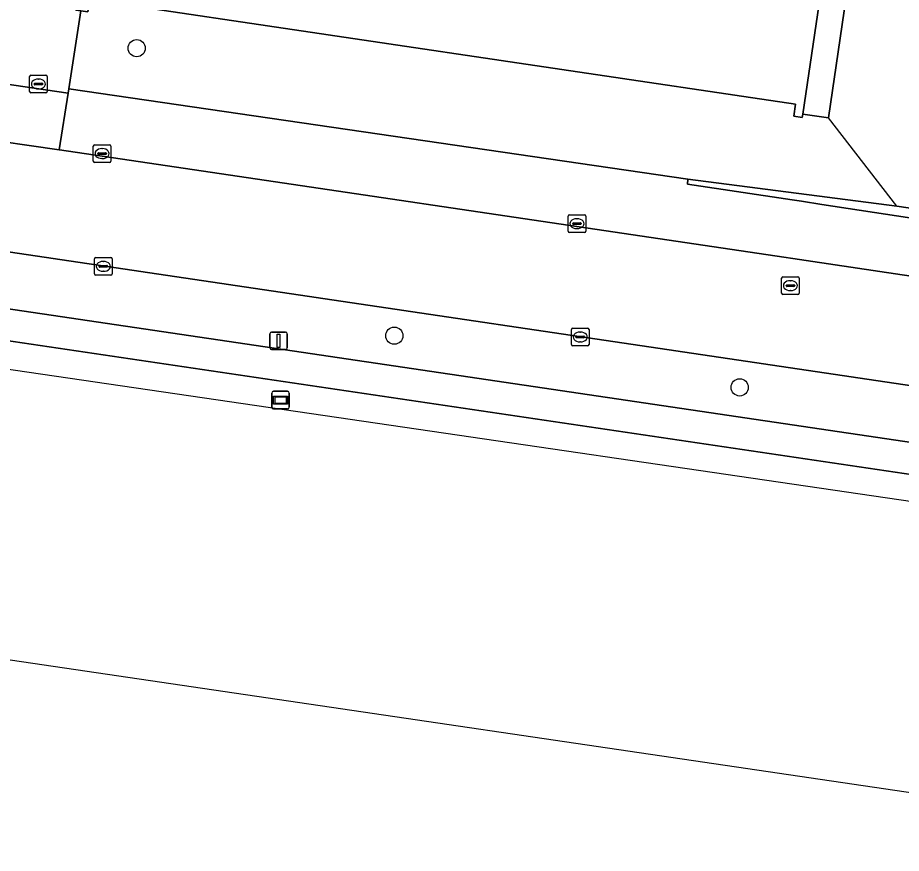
# Model space of a CAD drawing. Extents: x 163683 to 164494, y 382709 to 383872.
# Drawn here: x 163819.5 to 163869.6, y 382746.2 to 382793.6 of the extents above; entities that cross this region are included whole.
import ezdxf

# ---------------------------------------------------------------- set-up
doc = ezdxf.new("R2010")
doc.units = 0
for name, color, linetype in [('IMGEO_Berm_groen', 7, 'Continuous'), ('IMGEO_Boom', 7, 'Continuous'), ('IMGEO_Fietspad_open', 7, 'Continuous'), ('IMGEO_Groenvoorziening', 7, 'Continuous'), ('IMGEO_Hek', 7, 'Continuous'), ('IMGEO_Kolk', 7, 'Continuous'), ('IMGEO_Lichtmast', 7, 'Continuous'), ('IMGEO_Pand', 7, 'Continuous'), ('IMGEO_Parkeervlak_open', 7, 'Continuous'), ('IMGEO_Rijbaan_lokaal_open', 7, 'Continuous'), ('IMGEO_Rioolput', 7, 'Continuous'), ('IMGEO_Verklikker', 7, 'Continuous'), ('IMGEO_Voetpad_open', 7, 'Continuous'), ('IMGEO_Waterloop', 7, 'Continuous')]:
    doc.layers.add(name, color=color, linetype=linetype)

msp = doc.modelspace()

# ---------------------------------------------------------------- linework, layer by layer
at = {"layer": 'IMGEO_Berm_groen'}
msp.add_lwpolyline([(163896.602, 382768.793), (163796.603, 382783.629), (163796.309, 382783.673), (163795.778, 382783.493), (163792.502, 382781.012), (163798.246, 382780.157), (163943.926, 382758.588), (163989.347, 382751.871), (164023.68, 382746.794), (164024.219, 382749.984), (163989.94, 382755.037)], close=True, dxfattribs=at)
at = {"layer": 'IMGEO_Boom'}
for centre in [(163826.236, 382791.874), (163840.85, 382775.561), (163860.444, 382772.629)]:
    msp.add_circle(centre, 0.489, dxfattribs=at)
at = {"layer": 'IMGEO_Fietspad_open'}
msp.add_lwpolyline([(164145.373, 382728.607), (164025.491, 382746.53), (164025.95, 382749.729), (164024.219, 382749.984), (164023.68, 382746.794), (163989.347, 382751.871), (163943.926, 382758.588), (163798.246, 382780.157), (163792.502, 382781.012), (163764.154, 382785.228), (163700.855, 382794.642), (163698.697, 382794.967), (163698.458, 382793.117), (163700.774, 382792.768), (163796.75, 382778.554), (163938.698, 382757.534), (163989.012, 382750.084), (164063.389, 382739.07), (164145.608, 382726.742)], dxfattribs=at)
at = {"layer": 'IMGEO_Groenvoorziening'}
for points in [[(163878.896, 382808.578), (163862.863, 382810.934), (163861.773, 382803.14), (163867.575, 382802.268), (163865.49, 382787.928), (163864.021, 382788.127), (163863.994, 382787.948), (163863.513, 382788.019), (163863.615, 382788.704), (163823.844, 382794.589), (163823.567, 382794.631), (163823.46, 382793.935), (163823.073, 382793.995), (163822.382, 382789.566), (163857.497, 382784.438), (163869.354, 382782.911), (163880.993, 382781.186)], [(163685.611, 382793.195), (163698.229, 382791.347), (163795.709, 382777.072), (163909.128, 382760.464), (163937.689, 382750.615), (163937.736, 382750.939), (163938.698, 382757.534), (163796.75, 382778.554), (163700.774, 382792.768), (163698.458, 382793.117), (163685.894, 382795.009), (163685.611, 382793.195)]]:
    msp.add_lwpolyline(points, dxfattribs=at)
msp.add_lwpolyline([(163869.354, 382782.911), (163857.497, 382784.438), (163857.483, 382784.154), (163863.415, 382783.269), (163863.948, 382783.189), (163865.108, 382783.013), (163883.792, 382780.174), (163886.728, 382779.765), (163889.883, 382779.297), (163894.416, 382778.633), (163962.523, 382768.563), (163963.219, 382769), (163913.716, 382776.342), (163900.866, 382778.248), (163889.139, 382779.987), (163888.189, 382780.121), (163880.993, 382781.186)], close=True, dxfattribs=at)
at = {"layer": 'IMGEO_Hek'}
for points in [[(163865.49, 382787.928), (163864.299, 382788.089)], [(163880.993, 382781.186), (163869.354, 382782.911), (163865.49, 382787.928)]]:
    msp.add_lwpolyline(points, dxfattribs=at)
at = {"layer": 'IMGEO_Kolk'}
for p, q in [((163823.849, 382786.394), (163824.701, 382786.394)), ((163823.774, 382785.468), (163823.774, 382786.32)), ((163824.033, 382785.888), (163824.033, 382785.9)), ((163824.471, 382785.851), (163824.073, 382785.851)), ((163824.076, 382785.937), (163824.474, 382785.937)), ((163824.262, 382786.174), (163824.287, 382786.174)), ((163824.517, 382785.9), (163824.517, 382785.888)), ((163824.775, 382786.32), (163824.775, 382785.468)), ((163824.701, 382785.394), (163823.849, 382785.394)), ((163824.285, 382785.614), (163824.26, 382785.614)), ((163850.711, 382781.49), (163850.711, 382782.342)), ((163850.786, 382782.416), (163851.638, 382782.416)), ((163851.712, 382782.342), (163851.712, 382781.49)), ((163850.97, 382781.91), (163850.97, 382781.922)), ((163851.408, 382781.873), (163851.01, 382781.873)), ((163851.013, 382781.959), (163851.411, 382781.959)), ((163851.199, 382782.196), (163851.224, 382782.196)), ((163851.454, 382781.922), (163851.454, 382781.91)), ((163851.638, 382781.416), (163850.786, 382781.416)), ((163851.222, 382781.636), (163851.197, 382781.636)), ((163823.841, 382779.068), (163823.841, 382779.92)), ((163823.916, 382779.994), (163824.768, 382779.994)), ((163824.842, 382779.92), (163824.842, 382779.068)), ((163824.1, 382779.488), (163824.1, 382779.5)), ((163824.538, 382779.451), (163824.14, 382779.451)), ((163824.143, 382779.537), (163824.541, 382779.537)), ((163824.329, 382779.774), (163824.354, 382779.774)), ((163824.584, 382779.5), (163824.584, 382779.488)), ((163824.768, 382778.994), (163823.916, 382778.994)), ((163824.352, 382779.214), (163824.327, 382779.214)), ((163850.896, 382775.061), (163850.896, 382775.913)), ((163850.971, 382775.987), (163851.823, 382775.987)), ((163851.897, 382775.913), (163851.897, 382775.061)), ((163851.155, 382775.481), (163851.155, 382775.493)), ((163851.593, 382775.444), (163851.195, 382775.444)), ((163851.198, 382775.53), (163851.596, 382775.53)), ((163851.384, 382775.767), (163851.409, 382775.767)), ((163851.639, 382775.493), (163851.639, 382775.481)), ((163851.823, 382774.987), (163850.971, 382774.987)), ((163851.407, 382775.207), (163851.382, 382775.207))]:
    msp.add_line(p, q, dxfattribs=at)
for points in [[(163823.849, 382786.394), (163824.701, 382786.394)], [(163823.774, 382785.468), (163823.774, 382786.32)], [(163824.775, 382786.32), (163824.775, 382785.468)], [(163824.701, 382785.394), (163823.849, 382785.394)], [(163850.711, 382781.49), (163850.711, 382782.342)], [(163850.786, 382782.416), (163851.638, 382782.416)], [(163851.712, 382782.342), (163851.712, 382781.49)], [(163851.638, 382781.416), (163850.786, 382781.416)], [(163823.841, 382779.068), (163823.841, 382779.92)], [(163823.916, 382779.994), (163824.768, 382779.994)], [(163824.842, 382779.92), (163824.842, 382779.068)], [(163824.768, 382778.994), (163823.916, 382778.994)], [(163850.896, 382775.061), (163850.896, 382775.913)], [(163850.971, 382775.987), (163851.823, 382775.987)], [(163851.897, 382775.913), (163851.897, 382775.061)], [(163851.823, 382774.987), (163850.971, 382774.987)]]:
    msp.add_lwpolyline(points, dxfattribs=at)
for centre, radius, start, end in [((163823.851, 382786.318), 0.0765, 91.552, 178.448), ((163823.851, 382786.318), 0.0765, 91.552, 178.448), ((163824.699, 382786.318), 0.0765, 1.552, 88.448), ((163824.699, 382786.318), 0.0765, 1.552, 88.448), ((163824.073, 382785.897), 0.0403, 85.8775, 175.7526), ((163824.07, 382785.887), 0.0366, 178.938, 274.7102), ((163824.474, 382785.894), 0.043, 264.8664, 352.4533), ((163824.478, 382785.899), 0.0386, 1.7309, 96.639), ((163823.851, 382785.47), 0.0765, 181.552, 268.448), ((163823.851, 382785.47), 0.0765, 181.552, 268.448), ((163824.699, 382785.47), 0.0765, 271.552, 358.448), ((163824.699, 382785.47), 0.0765, 271.552, 358.448), ((163850.788, 382782.34), 0.0765, 91.552, 178.448), ((163850.788, 382782.34), 0.0765, 91.552, 178.448), ((163851.636, 382782.34), 0.0765, 1.552, 88.448), ((163851.636, 382782.34), 0.0765, 1.552, 88.448), ((163851.01, 382781.919), 0.0403, 85.8775, 175.7526), ((163851.007, 382781.909), 0.0366, 178.938, 274.7102), ((163851.411, 382781.916), 0.043, 264.8664, 352.4533), ((163851.415, 382781.921), 0.0386, 1.7309, 96.639), ((163850.788, 382781.492), 0.0765, 181.552, 268.448), ((163850.788, 382781.492), 0.0765, 181.552, 268.448), ((163851.636, 382781.492), 0.0765, 271.552, 358.448), ((163851.636, 382781.492), 0.0765, 271.552, 358.448), ((163823.918, 382779.918), 0.0765, 91.552, 178.448), ((163823.918, 382779.918), 0.0765, 91.552, 178.448), ((163824.766, 382779.918), 0.0765, 1.552, 88.448), ((163824.766, 382779.918), 0.0765, 1.552, 88.448), ((163824.14, 382779.497), 0.0403, 85.8775, 175.7526), ((163824.137, 382779.487), 0.0366, 178.938, 274.7102), ((163824.541, 382779.494), 0.043, 264.8664, 352.4533), ((163824.545, 382779.499), 0.0386, 1.7309, 96.639), ((163823.918, 382779.07), 0.0765, 181.552, 268.448), ((163823.918, 382779.07), 0.0765, 181.552, 268.448), ((163824.766, 382779.07), 0.0765, 271.552, 358.448), ((163824.766, 382779.07), 0.0765, 271.552, 358.448), ((163850.973, 382775.911), 0.0765, 91.552, 178.448), ((163850.973, 382775.911), 0.0765, 91.552, 178.448), ((163851.821, 382775.911), 0.0765, 1.552, 88.448), ((163851.821, 382775.911), 0.0765, 1.552, 88.448), ((163851.195, 382775.49), 0.0403, 85.8775, 175.7526), ((163851.192, 382775.48), 0.0366, 178.938, 274.7102), ((163851.596, 382775.487), 0.043, 264.8664, 352.4533), ((163851.6, 382775.492), 0.0386, 1.7309, 96.639), ((163850.973, 382775.063), 0.0765, 181.552, 268.448), ((163850.973, 382775.063), 0.0765, 181.552, 268.448), ((163851.821, 382775.063), 0.0765, 271.552, 358.448), ((163851.821, 382775.063), 0.0765, 271.552, 358.448)]:
    msp.add_arc(centre, radius, start, end, dxfattribs=at)
for centre, major_axis, ratio, start_param, end_param in [((163824.261, 382785.894), (-0.387, 0.002), 0.722429, 4.712389, 7.853982), ((163824.286, 382785.894), (-0.39, 0.002), 0.717154, 1.570796, 4.712389), ((163851.198, 382781.916), (-0.387, 0.002), 0.722429, 4.712389, 7.853982), ((163851.223, 382781.916), (-0.39, 0.002), 0.717154, 1.570796, 4.712389), ((163824.328, 382779.494), (-0.387, 0.002), 0.722429, 4.712389, 7.853982), ((163824.353, 382779.494), (-0.39, 0.002), 0.717154, 1.570796, 4.712389), ((163851.383, 382775.487), (-0.387, 0.002), 0.722429, 4.712389, 7.853982), ((163851.408, 382775.487), (-0.39, 0.002), 0.717154, 1.570796, 4.712389)]:
    msp.add_ellipse(centre, major_axis=major_axis, ratio=ratio, start_param=start_param, end_param=end_param, dxfattribs=at)
at = {"layer": 'IMGEO_Lichtmast'}
for p, q in [((163833.788, 382774.869), (163833.788, 382775.669)), ((163833.788, 382775.669), (163833.788, 382774.869)), ((163833.888, 382775.769), (163834.678, 382775.769)), ((163834.678, 382775.769), (163833.888, 382775.769)), ((163834.778, 382775.669), (163834.778, 382774.869)), ((163834.778, 382774.869), (163834.778, 382775.669)), ((163834.678, 382774.769), (163833.888, 382774.769)), ((163833.888, 382774.769), (163834.678, 382774.769))]:
    msp.add_line(p, q, dxfattribs=at)
msp.add_lwpolyline([(163834.208, 382775.644), (163834.358, 382775.644), (163834.358, 382774.894), (163834.208, 382774.894), (163834.208, 382775.644)], dxfattribs=at)
for centre, start, end in [((163833.888, 382775.669), 90, 180), ((163833.888, 382775.669), 90, 180), ((163834.678, 382775.669), 0, 90), ((163834.678, 382775.669), 360, 90), ((163833.888, 382774.869), 180, 270), ((163833.888, 382774.869), 180, 270), ((163834.678, 382774.869), 270, 0), ((163834.678, 382774.869), 270, 0)]:
    msp.add_arc(centre, 0.1, start, end, dxfattribs=at)
at = {"layer": 'IMGEO_Pand'}
msp.add_lwpolyline([(163865.957, 382801.21), (163865.361, 382801.29), (163865.272, 382800.668), (163834.046, 382805.268), (163825.371, 382806.548), (163825.458, 382807.115), (163825.025, 382807.182), (163824.816, 382807.214), (163822.945, 382795.064), (163822.823, 382794.271), (163822.787, 382794.039), (163823.073, 382793.995), (163823.46, 382793.935), (163823.567, 382794.631), (163823.844, 382794.589), (163863.615, 382788.704), (163863.513, 382788.019), (163863.994, 382787.948), (163864.021, 382788.127), (163864.021, 382788.129)], close=True, dxfattribs=at)
at = {"layer": 'IMGEO_Parkeervlak_open'}
msp.add_lwpolyline([(163857.483, 382784.154), (163857.497, 382784.438), (163822.382, 382789.566), (163822.345, 382789.326), (163821.846, 382786.109), (163821.851, 382786.108), (163862.953, 382780.02), (163863.459, 382779.945), (163864.598, 382779.774), (163883.343, 382776.965), (163886.259, 382776.517), (163889.407, 382776.093), (163889.883, 382779.297), (163886.728, 382779.765), (163883.792, 382780.174), (163865.108, 382783.013), (163863.948, 382783.189), (163863.415, 382783.269)], close=True, dxfattribs=at)
at = {"layer": 'IMGEO_Rijbaan_lokaal_open'}
for points in [[(163894.45, 382812.566), (163821.7, 382823.151), (163821.21, 382819.312), (163817.88, 382794.981), (163817.798, 382794.41), (163817.172, 382790.081), (163817.322, 382790.057), (163822.345, 382789.326), (163822.382, 382789.566), (163823.073, 382793.995), (163822.787, 382794.039), (163822.823, 382794.271), (163822.945, 382795.064), (163824.816, 382807.214), (163825.025, 382807.182), (163825.195, 382808.517)], [(163991.692, 382760.99), (163974.684, 382763.482), (163962.989, 382765.24), (163921.831, 382771.13), (163893.9, 382775.421), (163889.407, 382776.093), (163886.259, 382776.517), (163883.343, 382776.965), (163864.598, 382779.774), (163863.459, 382779.945), (163862.953, 382780.02), (163821.851, 382786.108), (163821.846, 382786.109), (163816.848, 382786.828)], [(163796.603, 382783.629), (163896.602, 382768.793), (163989.94, 382755.037)]]:
    msp.add_lwpolyline(points, dxfattribs=at)
msp.add_lwpolyline([(163822.345, 382789.326), (163817.322, 382790.057), (163816.848, 382786.828), (163821.846, 382786.109)], close=True, dxfattribs=at)
at = {"layer": 'IMGEO_Rioolput'}
for p, q in [((163820.235, 382790.342), (163821.087, 382790.342)), ((163820.16, 382789.416), (163820.16, 382790.268)), ((163820.419, 382789.836), (163820.419, 382789.848)), ((163820.462, 382789.885), (163820.86, 382789.885)), ((163820.648, 382790.122), (163820.673, 382790.122)), ((163820.903, 382789.848), (163820.903, 382789.836)), ((163821.161, 382790.268), (163821.161, 382789.416)), ((163821.087, 382789.342), (163820.235, 382789.342)), ((163820.857, 382789.799), (163820.459, 382789.799)), ((163820.671, 382789.562), (163820.646, 382789.562)), ((163862.821, 382777.977), (163862.821, 382778.829)), ((163862.896, 382778.903), (163863.748, 382778.903)), ((163863.822, 382778.829), (163863.822, 382777.977)), ((163863.08, 382778.397), (163863.08, 382778.409)), ((163863.518, 382778.36), (163863.12, 382778.36)), ((163863.123, 382778.446), (163863.521, 382778.446)), ((163863.309, 382778.683), (163863.334, 382778.683)), ((163863.564, 382778.409), (163863.564, 382778.397)), ((163863.748, 382777.903), (163862.896, 382777.903)), ((163863.332, 382778.123), (163863.307, 382778.123))]:
    msp.add_line(p, q, dxfattribs=at)
for points in [[(163820.235, 382790.342), (163821.087, 382790.342)], [(163820.16, 382789.416), (163820.16, 382790.268)], [(163821.161, 382790.268), (163821.161, 382789.416)], [(163821.087, 382789.342), (163820.235, 382789.342)], [(163862.821, 382777.977), (163862.821, 382778.829)], [(163862.896, 382778.903), (163863.748, 382778.903)], [(163863.822, 382778.829), (163863.822, 382777.977)], [(163863.748, 382777.903), (163862.896, 382777.903)]]:
    msp.add_lwpolyline(points, dxfattribs=at)
for centre, radius, start, end in [((163820.237, 382790.266), 0.0765, 91.552, 178.448), ((163820.237, 382790.266), 0.0765, 91.552, 178.448), ((163821.085, 382790.266), 0.0765, 1.552, 88.448), ((163821.085, 382790.266), 0.0765, 1.552, 88.448), ((163820.459, 382789.845), 0.0403, 85.8775, 175.7526), ((163820.864, 382789.847), 0.0386, 1.7309, 96.639), ((163820.237, 382789.418), 0.0765, 181.552, 268.448), ((163820.237, 382789.418), 0.0765, 181.552, 268.448), ((163820.456, 382789.835), 0.0366, 178.938, 274.7102), ((163820.86, 382789.842), 0.043, 264.8664, 352.4533), ((163821.085, 382789.418), 0.0765, 271.552, 358.448), ((163821.085, 382789.418), 0.0765, 271.552, 358.448), ((163862.898, 382778.827), 0.0765, 91.552, 178.448), ((163862.898, 382778.827), 0.0765, 91.552, 178.448), ((163863.746, 382778.827), 0.0765, 1.552, 88.448), ((163863.746, 382778.827), 0.0765, 1.552, 88.448), ((163863.12, 382778.406), 0.0403, 85.8775, 175.7526), ((163863.117, 382778.396), 0.0366, 178.938, 274.7102), ((163863.521, 382778.403), 0.043, 264.8664, 352.4533), ((163863.525, 382778.408), 0.0386, 1.7309, 96.639), ((163862.898, 382777.979), 0.0765, 181.552, 268.448), ((163862.898, 382777.979), 0.0765, 181.552, 268.448), ((163863.746, 382777.979), 0.0765, 271.552, 358.448), ((163863.746, 382777.979), 0.0765, 271.552, 358.448)]:
    msp.add_arc(centre, radius, start, end, dxfattribs=at)
for centre, major_axis, ratio, start_param, end_param in [((163820.647, 382789.842), (-0.387, 0.002), 0.722429, 4.712389, 7.853982), ((163820.672, 382789.842), (-0.39, 0.002), 0.717154, 1.570796, 4.712389), ((163863.308, 382778.403), (-0.387, 0.002), 0.722429, 4.712389, 7.853982), ((163863.333, 382778.403), (-0.39, 0.002), 0.717154, 1.570796, 4.712389)]:
    msp.add_ellipse(centre, major_axis=major_axis, ratio=ratio, start_param=start_param, end_param=end_param, dxfattribs=at)
at = {"layer": 'IMGEO_Verklikker'}
for p, q in [((163833.901, 382771.508), (163833.901, 382772.308)), ((163833.901, 382772.308), (163833.901, 382771.508)), ((163834.001, 382772.408), (163834.791, 382772.408)), ((163834.791, 382772.408), (163834.001, 382772.408)), ((163834.891, 382772.308), (163834.891, 382771.508)), ((163834.891, 382771.508), (163834.891, 382772.308)), ((163834.791, 382771.408), (163834.001, 382771.408)), ((163834.001, 382771.408), (163834.791, 382771.408))]:
    msp.add_line(p, q, dxfattribs=at)
for points in [[(163834.002, 382772.14), (163834.79, 382772.14), (163834.79, 382771.676), (163834.002, 382771.676), (163834.002, 382772.14)], [(163834.067, 382772.075), (163834.067, 382771.741), (163834.725, 382771.741), (163834.725, 382772.075), (163834.067, 382772.075)]]:
    msp.add_lwpolyline(points, dxfattribs=at)
for centre, start, end in [((163834.001, 382772.308), 90, 180), ((163834.001, 382772.308), 90, 180), ((163834.791, 382772.308), 0, 90), ((163834.791, 382772.308), 360, 90), ((163834.001, 382771.508), 180, 270), ((163834.001, 382771.508), 180, 270), ((163834.791, 382771.508), 270, 0), ((163834.791, 382771.508), 270, 0)]:
    msp.add_arc(centre, 0.1, start, end, dxfattribs=at)
at = {"layer": 'IMGEO_Voetpad_open'}
msp.add_lwpolyline([(163825.195, 382808.517), (163825.025, 382807.182), (163825.458, 382807.115), (163825.371, 382806.548), (163834.046, 382805.268), (163865.272, 382800.668), (163865.361, 382801.29), (163865.957, 382801.21), (163864.021, 382788.129), (163864.021, 382788.127), (163865.49, 382787.928), (163867.575, 382802.268), (163861.773, 382803.14), (163862.863, 382810.934)], dxfattribs=at)
at = {"layer": 'IMGEO_Waterloop'}
msp.add_lwpolyline([(164149.515, 382719.205), (164147.904, 382708.691), (163683.113, 382777.184), (163685.611, 382793.195), (163698.229, 382791.347), (163795.709, 382777.072), (163909.128, 382760.464), (163937.689, 382750.615), (163937.736, 382750.939), (163944.09, 382750), (163987.789, 382743.543), (164000, 382741.738), (164149.515, 382719.205)], dxfattribs=at)

doc.saveas('drawing.dxf')
